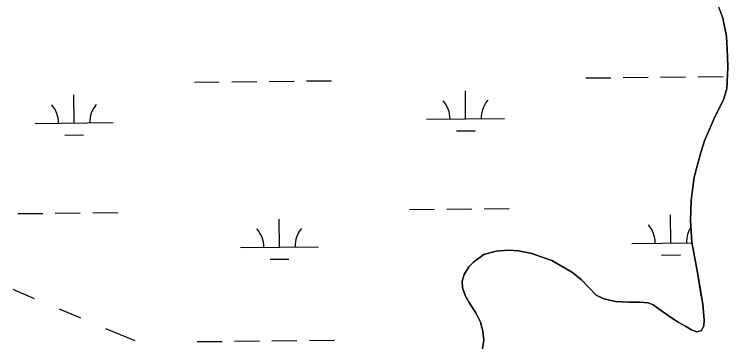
# Model space of a CAD drawing. Extents: x 3734862 to 3772949, y 391520 to 417239.
# Drawn here: x 3758679 to 3759593, y 413080 to 413500 of the extents above; entities that cross this region are included whole.
import ezdxf

# ---------------------------------------------------------------- set-up
doc = ezdxf.new("R2010")
doc.units = 0
for name, color, linetype in [('V-TOPO-SHOR', 7, 'Continuous'), ('V-UTIL-LINE', 7, 'Continuous'), ('V-WETL-SWMP', 7, 'Continuous')]:
    doc.layers.add(name, color=color, linetype=linetype)

msp = doc.modelspace()

# ---------------------------------------------------------------- linework, layer by layer
at = {"layer": 'V-TOPO-SHOR'}
for points in [[(3759449.7, 413131.97), (3759466.76, 413131.3), (3759480.49, 413131.19), (3759491.28, 413130.28), (3759497.77, 413127.57), (3759503.87, 413123.49), (3759518.84, 413113), (3759530.07, 413105.62), (3759539.32, 413100.19), (3759547, 413095.53), (3759553.88, 413093.23), (3759559.95, 413094.64), (3759562.65, 413100.93), (3759563.19, 413108.39), (3759561.49, 413128.57), (3759558.24, 413147.57), (3759554.97, 413166.57), (3759550.71, 413189.49), (3759547.65, 413207.9), (3759546.58, 413222.02), (3759545.9, 413235.74), (3759546.72, 413261.43), (3759548.39, 413275.17), (3759550.64, 413291.27), (3759558.87, 413322.89), (3759563.68, 413337.83), (3759575.66, 413365.55), (3759583.01, 413380.7), (3759588.43, 413391.91), (3759592.27, 413405.27), (3759593.46, 413432.34), (3759593.18, 413445.87), (3759592.03, 413471.95), (3759587.37, 413495.05), (3759584.58, 413502.29)], [(3759278.7, 413069.49), (3759280.58, 413082.64), (3759279.33, 413093.81), (3759276.32, 413105.36), (3759270.55, 413117.29), (3759262.43, 413129.98), (3759257.08, 413138.97), (3759253.48, 413149.73), (3759252.84, 413158.16), (3759255.53, 413166.61), (3759261.55, 413176.26), (3759267.39, 413182.37), (3759280.86, 413192.07), (3759296.52, 413196.68), (3759312.2, 413197.96), (3759325.34, 413197.06), (3759342.23, 413193.64), (3759354.41, 413189.4), (3759367.78, 413184.39), (3759394.35, 413169.07), (3759405.78, 413159.93), (3759414.67, 413150.77), (3759424.74, 413140.05), (3759434.57, 413135.4), (3759449.7, 413131.97)]]:
    msp.add_lwpolyline(points, dxfattribs=at)
at = {"layer": 'V-UTIL-LINE'}
for points in [[(3758676.76, 413147.64), (3758704.07, 413136.07)], [(3758736.2, 413122.45), (3758763.52, 413110.87)], [(3758795.65, 413097.25), (3758833.42, 413082.09)]]:
    msp.add_lwpolyline(points, dxfattribs=at)
at = {"layer": 'V-WETL-SWMP'}
for p, q in [((3759578.8, 413517.55), (3759587.37, 413495.06)), ((3759587.37, 413495.06), (3759592.03, 413471.95)), ((3759592.03, 413471.95), (3759593.18, 413445.87)), ((3759593.18, 413445.87), (3759593.46, 413432.34)), ((3759593.46, 413432.34), (3759592.27, 413405.27)), ((3759555.47, 413420.06), (3759587.47, 413420.4)), ((3758909.6, 413413.24), (3758941.6, 413413.58)), ((3758957.59, 413413.75), (3758989.59, 413414.08)), ((3759005.59, 413414.25), (3759037.59, 413414.59)), ((3759053.59, 413414.76), (3759085.59, 413415.1)), ((3759411.48, 413418.54), (3759443.48, 413418.88)), ((3759459.47, 413419.05), (3759491.47, 413419.39)), ((3759507.47, 413419.55), (3759539.47, 413419.89)), ((3759257.43, 413366.17), (3759257.05, 413402.17)), ((3759592.27, 413405.27), (3759588.43, 413391.91)), ((3758755.55, 413360.87), (3758755.17, 413396.86)), ((3759588.43, 413391.91), (3759575.66, 413365.55)), ((3759207.43, 413365.64), (3759307.43, 413366.7)), ((3759575.66, 413365.55), (3759563.68, 413337.83)), ((3758705.55, 413360.34), (3758805.55, 413361.39)), ((3759245.59, 413350.61), (3759269.59, 413350.86)), ((3758743.71, 413345.31), (3758767.71, 413345.56)), ((3759563.68, 413337.83), (3759558.87, 413322.89)), ((3759558.87, 413322.89), (3759550.64, 413291.27)), ((3759550.64, 413291.27), (3759548.39, 413275.17)), ((3759548.39, 413275.17), (3759546.72, 413261.43)), ((3759546.72, 413261.43), (3759545.9, 413235.74)), ((3759185.25, 413249.97), (3759217.24, 413250.31)), ((3759233.24, 413250.47), (3759265.24, 413250.81)), ((3759281.24, 413250.98), (3759313.24, 413251.32)), ((3758683.37, 413244.67), (3758715.36, 413245)), ((3758731.36, 413245.17), (3758763.36, 413245.51)), ((3758779.36, 413245.68), (3758811.36, 413246.02)), ((3759018.68, 413201.78), (3759018.3, 413237.77)), ((3759520.56, 413207.08), (3759520.18, 413243.07)), ((3759545.9, 413235.74), (3759546.58, 413222.02)), ((3759546.58, 413222.02), (3759547.65, 413207.9)), ((3758968.68, 413201.25), (3759068.68, 413202.3)), ((3759470.56, 413206.55), (3759547.74, 413207.36)), ((3759547.65, 413207.9), (3759550.71, 413189.49)), ((3759280.86, 413192.07), (3759267.39, 413182.37)), ((3759296.52, 413196.68), (3759280.86, 413192.07)), ((3759312.2, 413197.96), (3759296.52, 413196.68)), ((3759325.34, 413197.06), (3759312.2, 413197.96)), ((3759342.23, 413193.64), (3759325.34, 413197.06)), ((3759354.41, 413189.4), (3759342.23, 413193.64)), ((3759508.72, 413191.52), (3759532.72, 413191.77)), ((3759006.84, 413186.22), (3759030.84, 413186.47)), ((3759367.78, 413184.39), (3759354.41, 413189.4)), ((3759394.35, 413169.07), (3759367.78, 413184.39)), ((3759550.71, 413189.49), (3759554.97, 413166.57)), ((3759261.55, 413176.26), (3759255.53, 413166.61)), ((3759267.39, 413182.37), (3759261.55, 413176.26)), ((3759255.53, 413166.61), (3759252.84, 413158.16)), ((3759405.78, 413159.93), (3759394.35, 413169.07)), ((3759554.97, 413166.57), (3759561.49, 413128.57)), ((3759252.84, 413158.16), (3759253.48, 413149.73)), ((3759414.67, 413150.77), (3759405.78, 413159.93)), ((3759253.48, 413149.73), (3759257.08, 413138.97)), ((3759424.74, 413140.05), (3759414.67, 413150.77)), ((3759257.08, 413138.97), (3759262.43, 413129.98)), ((3759434.57, 413135.4), (3759424.74, 413140.05)), ((3759262.43, 413129.98), (3759270.55, 413117.29)), ((3759449.7, 413131.97), (3759434.57, 413135.4)), ((3759466.76, 413131.3), (3759449.7, 413131.97)), ((3759480.49, 413131.19), (3759466.76, 413131.3)), ((3759491.28, 413130.28), (3759480.49, 413131.19)), ((3759497.77, 413127.57), (3759491.28, 413130.28)), ((3759561.49, 413128.57), (3759563.19, 413108.38)), ((3759503.87, 413123.49), (3759497.77, 413127.57)), ((3759518.84, 413113), (3759503.87, 413123.49)), ((3759270.55, 413117.29), (3759276.32, 413105.36)), ((3759530.07, 413105.62), (3759518.84, 413113)), ((3759276.32, 413105.36), (3759279.33, 413093.81)), ((3759539.32, 413100.19), (3759530.07, 413105.62)), ((3759562.65, 413100.93), (3759559.95, 413094.64)), ((3759563.19, 413108.38), (3759562.65, 413100.93)), ((3759279.33, 413093.81), (3759280.58, 413082.64)), ((3759547, 413095.53), (3759539.32, 413100.19)), ((3759553.88, 413093.23), (3759547, 413095.53)), ((3759559.95, 413094.64), (3759553.88, 413093.23)), ((3759009.11, 413081.6), (3759041.1, 413081.93)), ((3759057.1, 413082.1), (3759089.1, 413082.44)), ((3759280.58, 413082.64), (3759278.7, 413069.49)), ((3758913.11, 413080.58), (3758945.11, 413080.92)), ((3758961.11, 413081.09), (3758993.11, 413081.43))]:
    msp.add_line(p, q, dxfattribs=at)
for centre, start, end in [((3758700.31, 413360.76), 359.83336, 41.37702), ((3758810.78, 413361.93), 139.83336, 181.37702), ((3759202.19, 413366.06), 359.83336, 41.37702), ((3759312.66, 413367.23), 139.83336, 181.37702), ((3759465.32, 413206.97), 359.83336, 41.37702), ((3758963.44, 413201.67), 359.83336, 41.37702), ((3759073.92, 413202.83), 139.83336, 181.37702), ((3759575.8, 413208.13), 146.77777, 181.37702)]:
    msp.add_arc(centre, 35.25, start, end, dxfattribs=at)

doc.saveas('drawing.dxf')
